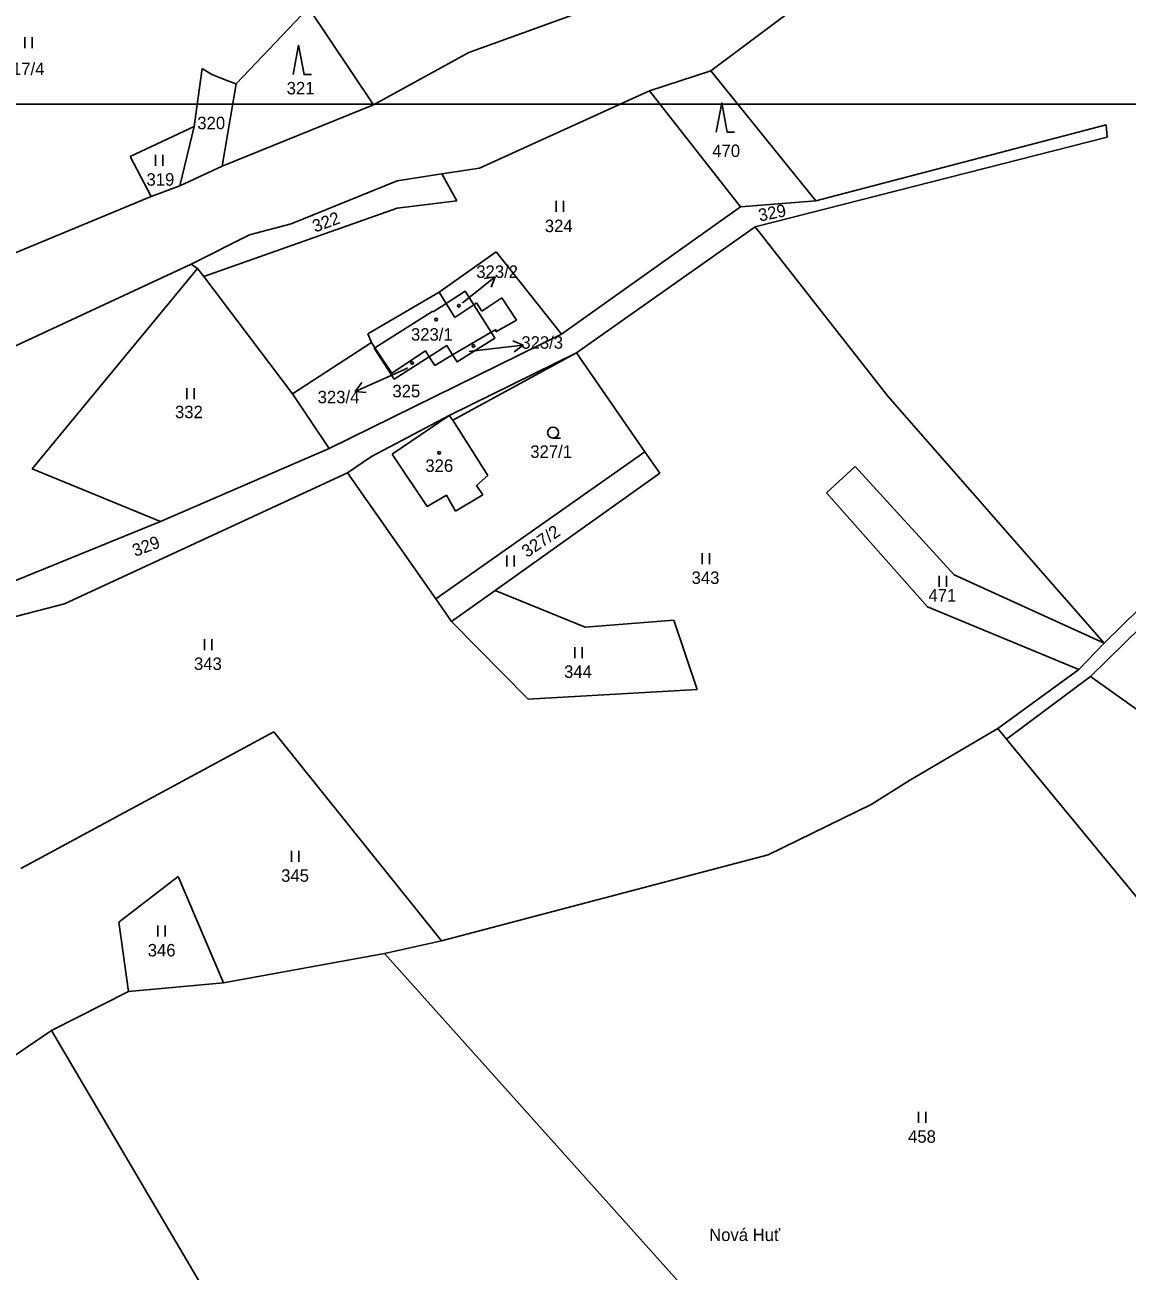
# Model space of a CAD drawing. Extents: x -670359 to -668019, y -978807 to -976674.
# Drawn here: x -669029.4 to -668879.1, y -977159.1 to -976989.2 of the extents above; entities that cross this region are included whole.
import ezdxf

# ---------------------------------------------------------------- set-up
doc = ezdxf.new("R2010")
doc.units = 0
for name, color, linetype in [('Hranice parcel', 7, 'Continuous'), ('ML1000', 7, 'Continuous'), ('Parcelní čísla', 7, 'Continuous'), ('Pop  PČ popisy', 7, 'Continuous'), ('Vnitřní kresba', 7, 'Continuous'), ('Značky budov', 7, 'Continuous'), ('Značky kultur', 7, 'Continuous')]:
    doc.layers.add(name, color=color, linetype=linetype)

msp = doc.modelspace()

# ---------------------------------------------------------------- linework, layer by layer
at = {"layer": 'Hranice parcel'}
for points in [[(-668916.6, -976981.01), (-668935.83, -976995.43)], [(-668990.71, -976986.86), (-669000.59, -976997.23)], [(-668981.86, -977000.08), (-668990.71, -976986.86)], [(-668968.82, -976992.93), (-668953.09, -976987.25)], [(-668981.86, -977000.08), (-668968.82, -976992.93)], [(-669005.23, -976995.14), (-669006.29, -977003.05)], [(-669003.87, -976995.94), (-669005.23, -976995.14)], [(-669001.47, -976996.91), (-669003.87, -976995.94)], [(-668935.83, -976995.43), (-668944.22, -976998.16)], [(-668921.54, -977013.15), (-668935.83, -976995.43)], [(-669002.47, -977008.43), (-669000.59, -976997.23)], [(-669000.59, -976997.23), (-669001.47, -976996.91)], [(-668944.22, -976998.16), (-668967.4, -977008.72)], [(-668944.22, -976998.16), (-668931.79, -977013.98)], [(-669002.47, -977008.43), (-668981.86, -977000.08)], [(-668881.92, -977002.82), (-668921.54, -977013.15)], [(-668881.8, -977004.5), (-668881.92, -977002.82)], [(-669006.29, -977003.05), (-669015.04, -977007.11)], [(-669008.24, -977011.13), (-669006.29, -977003.05)], [(-668929.8, -977016.71), (-668881.8, -977004.5)], [(-669015.04, -977007.11), (-669012.17, -977012.56)], [(-669008.24, -977011.13), (-669002.47, -977008.43)], [(-668972.53, -977009.47), (-668978.62, -977010.45)], [(-668967.4, -977008.72), (-668972.53, -977009.47)], [(-668972.53, -977009.47), (-668970.46, -977013.15)], [(-669012.17, -977012.56), (-669008.24, -977011.13)], [(-668978.62, -977010.45), (-668993.05, -977016.29)], [(-669052.45, -977029.26), (-669012.17, -977012.56)], [(-668978.63, -977014.17), (-669005, -977023.5)], [(-668970.46, -977013.15), (-668978.63, -977014.17)], [(-668931.79, -977013.98), (-668956.19, -977031.36)], [(-668931.79, -977013.98), (-668921.54, -977013.15)], [(-668993.05, -977016.29), (-668998.74, -977017.8)], [(-668998.74, -977017.8), (-669006.72, -977021.8)], [(-668929.8, -977016.71), (-668954.16, -977033.88)], [(-668911.7, -977039.8), (-668929.8, -977016.71)], [(-668965.12, -977020.13), (-668972.9, -977025.63)], [(-668956.19, -977031.36), (-668965.12, -977020.13)], [(-669006.72, -977021.8), (-669055.8, -977044.62)], [(-669028.39, -977049.72), (-669005.85, -977022.4)], [(-669005.85, -977022.4), (-669006.72, -977021.8)], [(-669005, -977023.5), (-669005.85, -977022.4)], [(-668992.89, -977039.49), (-669005, -977023.5)], [(-668972.9, -977025.63), (-668982.61, -977031.28)], [(-668971.95, -977027.15), (-668972.9, -977025.63)], [(-668968.16, -977027.33), (-668969.32, -977025.5), (-668971.95, -977027.15)], [(-668964.34, -977026.37), (-668967.07, -977028.21)], [(-668962.35, -977029.42), (-668964.34, -977026.37)], [(-668970.75, -977029.08), (-668971.95, -977027.15)], [(-668968.16, -977027.33), (-668970.75, -977029.08)], [(-668967.78, -977027.08), (-668968.16, -977027.33)], [(-668967.07, -977028.21), (-668967.78, -977027.08)], [(-668965.15, -977031.01), (-668962.35, -977029.42)], [(-668956.19, -977031.36), (-668987.87, -977046.95)], [(-668982.61, -977031.28), (-668982.13, -977032.48)], [(-668971.05, -977034.18), (-668970.45, -977035.12), (-668965.29, -977031.87), (-668965.79, -977031.07)], [(-668971.05, -977034.18), (-668965.79, -977031.07)], [(-668965.79, -977031.07), (-668965.15, -977030.69)], [(-668965.15, -977030.69), (-668965.15, -977031.01)], [(-668982.13, -977032.48), (-668992.89, -977039.49)], [(-668982.13, -977032.48), (-668981.66, -977033.19)], [(-668981.66, -977033.19), (-668981.74, -977033.25)], [(-668981.74, -977033.25), (-668979.02, -977037.47), (-668974.25, -977034.44)], [(-668981.66, -977033.19), (-668979.35, -977036.65)], [(-668979.35, -977036.65), (-668974.77, -977033.62)], [(-668974.77, -977033.62), (-668974.25, -977034.44)], [(-668974.25, -977034.44), (-668973.5, -977035.63)], [(-668973.5, -977035.63), (-668971.05, -977034.18)], [(-668954.16, -977033.88), (-668971.52, -977042.43)], [(-668954.16, -977033.88), (-668944.83, -977047.37)], [(-668987.87, -977046.95), (-668992.89, -977039.49)], [(-668882.19, -977073.48), (-668911.7, -977039.8)], [(-668849.2, -977041.1), (-668882.19, -977073.48)], [(-668971.52, -977042.43), (-668982.11, -977048.01)], [(-668979.3, -977047.69), (-668971.52, -977042.43)], [(-668971.52, -977042.43), (-668971.04, -977043.08)], [(-668971.04, -977043.08), (-668966.26, -977050.61)], [(-668847.36, -977042.09), (-668884.04, -977078.04)], [(-668987.87, -977046.95), (-669010.88, -977056.89)], [(-668982.11, -977048.01), (-668985.4, -977050.24)], [(-668974.52, -977054.83), (-668979.3, -977047.69)], [(-668973.34, -977067.43), (-668944.83, -977047.37)], [(-668944.83, -977047.37), (-668942.8, -977050.3)], [(-669010.88, -977056.89), (-669028.39, -977049.72)], [(-668985.4, -977050.24), (-669023.97, -977068.13)], [(-668985.4, -977050.24), (-668973.34, -977067.43)], [(-668942.8, -977050.3), (-668965.27, -977066.29)], [(-668920.07, -977052.98), (-668916.14, -977049.39)], [(-668916.14, -977049.39), (-668902.65, -977064.15)], [(-668966.26, -977050.61), (-668967.79, -977051.97)], [(-668967.79, -977051.97), (-668966.91, -977053.25)], [(-668971.87, -977053.31), (-668974.52, -977054.83)], [(-668970.68, -977055.48), (-668971.87, -977053.31)], [(-668966.91, -977053.25), (-668970.68, -977055.48)], [(-668906.27, -977068.54), (-668920.07, -977052.98)], [(-669010.88, -977056.89), (-669036.7, -977067.38)], [(-668902.65, -977064.15), (-668882.19, -977073.48)], [(-668973.34, -977067.43), (-668971.19, -977070.5)], [(-668971.19, -977070.5), (-668965.27, -977066.29)], [(-668965.27, -977066.29), (-668952.96, -977071.29)], [(-669023.97, -977068.13), (-669038.07, -977071.77)], [(-668885.64, -977077.08), (-668906.27, -977068.54)], [(-668971.19, -977070.5), (-668960.76, -977081.11)], [(-668952.96, -977071.29), (-668940.87, -977070.36)], [(-668940.87, -977070.36), (-668937.7, -977079.81)], [(-668885.64, -977077.08), (-668882.19, -977073.48)], [(-668896.72, -977085.13), (-668885.64, -977077.08)], [(-668884.04, -977078.04), (-668895.52, -977086.57)], [(-668843.95, -977106.55), (-668884.04, -977078.04)], [(-668960.76, -977081.11), (-668937.7, -977079.81)], [(-669029.93, -977104.2), (-668995.44, -977085.57)], [(-668995.44, -977085.57), (-668972.56, -977114.04)], [(-668896.72, -977085.13), (-668908.59, -977092.13)], [(-668895.52, -977086.57), (-668896.72, -977085.13)], [(-668863.63, -977125.22), (-668895.52, -977086.57)], [(-668908.59, -977092.13), (-668913.97, -977095.48)], [(-668913.97, -977095.48), (-668928, -977102.32)], [(-668928, -977102.32), (-668972.56, -977114.04)], [(-669016.59, -977111.52), (-669008.48, -977105.3)], [(-669008.48, -977105.3), (-669002.28, -977119.8)], [(-669015.26, -977120.96), (-669016.59, -977111.52)], [(-668972.56, -977114.04), (-668980.33, -977115.78)], [(-668980.33, -977115.78), (-669002.28, -977119.8)], [(-668932.58, -977169.12), (-668980.33, -977115.78)], [(-669002.28, -977119.8), (-669015.26, -977120.96)], [(-669015.26, -977120.96), (-669025.76, -977126.29)], [(-669031.15, -977129.95), (-669025.76, -977126.29)], [(-669025.76, -977126.29), (-668965.38, -977228.83)]]:
    msp.add_lwpolyline(points, dxfattribs=at)
at = {"layer": 'ML1000'}
msp.add_lwpolyline([(-668750, -977000), (-668750, -977500), (-669375, -977500), (-669375, -977000)], close=True, dxfattribs=at)
at = {"layer": 'Parcelní čísla'}
for p, q in [((-668966.74, -977023.75), (-668965.26, -977023.52)), ((-668969.71, -977027.08), (-668968.38, -977026.02)), ((-668968.81, -977033.7), (-668965.42, -977033.31)), ((-668962.82, -977032.26), (-668961.45, -977032.85)), ((-668977.22, -977035.98), (-668980.68, -977037.53)), ((-668982.84, -977039.32), (-668984.33, -977039.16))]:
    msp.add_line(p, q, dxfattribs=at)
for points in [[(-668968.38, -977026.02), (-668965.26, -977023.52), (-668965.8, -977024.92)], [(-668965.42, -977033.31), (-668961.45, -977032.85), (-668962.65, -977033.75)], [(-668980.68, -977037.53), (-668984.33, -977039.16), (-668983.45, -977037.95)]]:
    msp.add_lwpolyline(points, dxfattribs=at)
at = {"layer": 'Vnitřní kresba'}
for p, q in [((-668973.77, -977028.21), (-668981.66, -977033.19)), ((-668973.72, -977028.29), (-668973.77, -977028.21)), ((-668971.95, -977027.15), (-668973.72, -977028.29)), ((-668965.79, -977031.07), (-668968.16, -977027.33)), ((-668974.25, -977034.44), (-668971.86, -977032.91)), ((-668971.86, -977032.91), (-668971.05, -977034.18))]:
    msp.add_line(p, q, dxfattribs=at)
msp.add_lwpolyline([(-668954.16, -977033.88), (-668971.04, -977043.08)], dxfattribs=at)
at = {"layer": 'Značky budov'}
for centre in [(-668973.3, -977029.35), (-668972.88, -977047.52)]:
    msp.add_circle(centre, 0.175, dxfattribs=at)
at = {"layer": 'Značky kultur'}
for p, q in [((-669029.37, -976990.84), (-669029.37, -976992.34)), ((-669028.37, -976992.34), (-669028.37, -976990.84)), ((-669011.55, -977006.9), (-669011.55, -977008.4)), ((-669010.55, -977008.4), (-669010.55, -977006.9)), ((-668956.92, -977013.15), (-668956.92, -977014.65)), ((-668955.92, -977014.65), (-668955.92, -977013.15)), ((-669007.3, -977038.69), (-669007.3, -977040.19)), ((-669006.3, -977040.19), (-669006.3, -977038.69)), ((-668957.35, -977045.51), (-668956.35, -977045.51)), ((-668963.64, -977061.53), (-668963.64, -977063.03)), ((-668962.64, -977063.03), (-668962.64, -977061.53)), ((-668937.03, -977061.2), (-668937.03, -977062.7)), ((-668936.03, -977062.7), (-668936.03, -977061.2)), ((-668904.68, -977064.29), (-668904.68, -977065.79)), ((-668903.68, -977065.79), (-668903.68, -977064.29)), ((-669004.89, -977072.93), (-669004.89, -977074.43)), ((-669003.89, -977074.43), (-669003.89, -977072.93)), ((-668954.39, -977074.01), (-668954.39, -977075.51)), ((-668953.39, -977075.51), (-668953.39, -977074.01)), ((-668993.01, -977101.81), (-668993.01, -977103.31)), ((-668992.01, -977103.31), (-668992.01, -977101.81)), ((-669011.24, -977111.99), (-669011.24, -977113.49)), ((-669010.24, -977113.49), (-669010.24, -977111.99)), ((-668907.51, -977137.39), (-668907.51, -977138.89)), ((-668906.51, -977138.89), (-668906.51, -977137.39))]:
    msp.add_line(p, q, dxfattribs=at)
for points in [[(-668992.82, -976995.95), (-668992.07, -976991.95), (-668991.32, -976995.95), (-668990.32, -976995.95)], [(-668935.09, -977003.81), (-668934.34, -976999.81), (-668933.59, -977003.81), (-668932.59, -977003.81)]]:
    msp.add_lwpolyline(points, dxfattribs=at)
for centre, radius in [((-668970.21, -977027.47), 0.175), ((-668973.3, -977029.35), 0.175), ((-668968.2, -977032.95), 0.175), ((-668976.57, -977035.27), 0.175), ((-668957.35, -977044.76), 0.75), ((-668972.88, -977047.52), 0.175)]:
    msp.add_circle(centre, radius, dxfattribs=at)

# ---------------------------------------------------------------- texts
at = {"layer": 'Parcelní čísla'}
for s, height, p in [('317/4', 1.7, (-669032.41, -976996.03)), ('321', 1.7, (-668993.68, -976998.65)), ('320', 1.7, (-669005.87, -977003.4)), ('470', 1.7, (-668935.64, -977007.19)), ('319', 1.7, (-669012.8, -977011.1)), ('324', 1.7, (-668958.48, -977017.43)), ('323/2', 1.7, (-668967.82, -977023.67)), ('323/2', 0.1, (-668969.91, -977027.08)), ('323/1', 1.7, (-668976.73, -977032.23)), ('323/3', 1.7, (-668961.68, -977033.33)), ('323/3', 0.1, (-668969.01, -977033.7)), ('323/4', 0.1, (-668977.42, -977035.98)), ('325', 1.7, (-668979.26, -977039.95)), ('323/4', 1.7, (-668989.46, -977040.77)), ('332', 1.7, (-669008.91, -977042.8)), ('327/1', 1.7, (-668960.46, -977048.21)), ('326', 1.7, (-668974.77, -977050.12)), ('343', 1.7, (-668938.46, -977065.4)), ('471', 1.7, (-668906.16, -977067.81)), ('343', 1.7, (-669006.32, -977077.13)), ('344', 1.7, (-668955.85, -977078.21)), ('345', 1.7, (-668994.44, -977106.01)), ('346', 1.7, (-669012.63, -977116.19)), ('458', 1.7, (-668908.94, -977141.59))]:
    msp.add_text(s, height=height, dxfattribs=at).set_placement(p)
for s, rotation, p in [('322', 20.3495, (-668989.8, -977017.5)), ('329', 11.3099, (-668929.17, -977015.99)), ('329', 20.879, (-669014.34, -977061.72)), ('327/2', 34.2563, (-668960.9, -977061.87))]:
    msp.add_text(s, height=1.7, rotation=rotation, dxfattribs=at).set_placement(p)
at = {"layer": 'Pop  PČ popisy'}
msp.add_text('Nová Huť', height=1.7, dxfattribs=at).set_placement((-668936.07, -977154.99))

doc.saveas('drawing.dxf')
